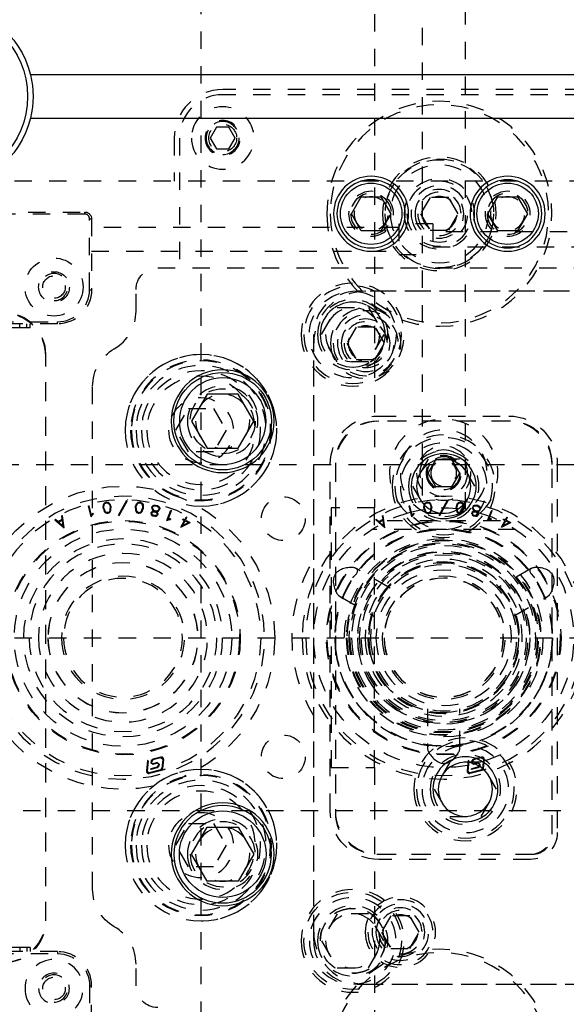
# Model space of a CAD drawing. Header units: inches. Extents: x 3 to 351, y 4 to 271.
# Tile 512 of 530: x 298.57 to 301.72, y 154.06 to 159.74. Entities that reach past the tile are written whole.
import ezdxf

# ---------------------------------------------------------------- set-up
doc = ezdxf.new("R2010")
doc.units = ezdxf.units.IN
doc.header["$LTSCALE"] = 0.5
doc.header["$MEASUREMENT"] = 0
doc.linetypes.add('DIVIDE', pattern=[0.393701, 0.19685, -0.098425, 0, -0.098425])
doc.linetypes.add('HIDDEN', pattern=[0.225, 0.15, -0.075])
doc.layers.add('MFB', color=7, linetype='Continuous')

msp = doc.modelspace()

# ---------------------------------------------------------------- linework, layer by layer
at = {"layer": 'MFB', "color": 254, "linetype": 'HIDDEN'}
for p, q in [((299.6125, 146.1736), (299.6125, 166.1736)), ((300.6125, 166.1736), (300.6125, 156.9236)), ((300.8875, 161.294), (300.8875, 156.9131)), ((301.1375, 156.9131), (301.1375, 161.294)), ((302.6125, 159.3386), (299.7375, 159.3386)), ((302.6125, 159.3086), (299.7375, 159.3086)), ((299.7014, 159.1211), (299.6653, 159.0586)), ((299.7736, 159.1211), (299.7014, 159.1211)), ((299.8097, 159.0586), (299.7736, 159.1211)), ((299.4575, 159.0586), (299.4575, 158.8086)), ((299.4875, 159.0586), (299.4875, 158.3086)), ((299.6653, 159.0586), (299.7014, 158.9961)), ((299.7736, 158.9961), (299.8097, 159.0586)), ((299.7014, 158.9961), (299.7736, 158.9961)), ((303.2375, 158.8086), (296.8125, 158.8086)), ((300.9334, 158.7148), (300.8793, 158.6211)), ((301.0416, 158.7148), (300.9334, 158.7148)), ((301.0958, 158.6211), (301.0416, 158.7148)), ((296.8158, 158.6314), (298.9417, 158.6314)), ((298.9417, 158.6196), (296.8158, 158.6196)), ((298.9417, 158.6196), (298.9417, 158.6314)), ((300.8793, 158.6211), (300.9334, 158.5273)), ((301.0416, 158.5273), (301.0958, 158.6211)), ((298.9693, 158.1826), (298.9693, 158.592)), ((298.9693, 158.592), (298.9811, 158.592)), ((298.9811, 158.592), (298.9811, 158.1826)), ((300.7528, 158.5428), (298.9811, 158.5428)), ((300.7528, 158.5625), (300.7528, 158.3853)), ((300.9496, 158.5625), (300.7528, 158.5625)), ((300.9496, 158.5625), (300.9496, 158.3853)), ((300.9334, 158.5273), (301.0416, 158.5273)), ((302.5244, 158.5172), (300.9496, 158.5172)), ((300.9496, 158.4306), (302.5244, 158.4306)), ((298.9811, 158.405), (300.7528, 158.405)), ((300.7528, 158.3853), (300.9496, 158.3853)), ((299.3625, 158.3086), (302.7375, 158.3086)), ((298.9693, 158.1826), (298.9811, 158.1826)), ((299.2375, 158.0586), (299.2375, 158.1836)), ((305.1375, 158.1736), (300.5125, 158.1736)), ((305.0875, 158.1736), (300.5625, 158.1736)), ((300.3071, 157.9236), (300.3973, 158.0798)), ((300.3973, 158.0798), (300.5777, 158.0798)), ((300.5777, 158.0798), (300.6679, 157.9236)), ((298.7843, 157.9857), (296.6228, 157.9857)), ((296.6307, 157.9976), (298.7843, 157.9976)), ((298.5677, 157.9621), (298.5677, 157.9857)), ((298.6071, 157.9621), (298.6071, 157.9857)), ((298.6268, 157.9621), (298.6268, 157.9857)), ((298.7843, 157.9857), (298.7843, 157.9976)), ((298.5677, 157.9621), (296.6701, 157.9621)), ((298.6268, 157.9621), (298.5677, 157.9621)), ((300.2625, 154.4236), (300.2625, 157.9236)), ((300.3973, 157.7673), (300.3071, 157.9236)), ((300.5084, 157.9673), (300.4543, 157.8736)), ((300.6166, 157.9673), (300.5084, 157.9673)), ((300.6679, 157.9236), (300.5777, 157.7673)), ((300.6708, 157.8736), (300.6166, 157.9673)), ((300.2625, 154.4736), (300.2625, 157.8736)), ((300.4543, 157.8736), (300.5084, 157.7798)), ((300.6166, 157.7798), (300.6708, 157.8736)), ((298.7175, 154.5386), (298.7175, 157.8086)), ((298.7175, 154.5486), (298.7175, 157.7986)), ((300.5777, 157.7673), (300.3973, 157.7673)), ((300.5084, 157.7798), (300.6166, 157.7798)), ((298.9875, 154.7216), (298.9875, 157.6256)), ((299.4682, 157.3711), (299.5403, 157.4961)), ((299.5403, 157.4961), (299.6847, 157.4961)), ((299.6847, 157.4961), (299.7569, 157.3711)), ((301.3975, 157.4236), (300.6275, 157.4236)), ((300.6375, 157.4536), (301.3875, 157.4536)), ((301.3875, 157.4236), (300.6375, 157.4236)), ((299.5403, 157.2461), (299.4682, 157.3711)), ((299.7569, 157.3711), (299.6847, 157.2461)), ((299.6847, 157.2461), (299.5403, 157.2461)), ((300.3875, 157.1836), (300.3875, 155.1636)), ((300.9223, 157.2048), (300.8321, 157.0486)), ((301.1027, 157.2048), (300.9223, 157.2048)), ((300.9223, 157.1236), (300.9674, 157.2017)), ((300.9674, 157.2017), (301.0576, 157.2017)), ((301.0576, 157.2017), (301.1027, 157.1236)), ((301.1929, 157.0486), (301.1027, 157.2048)), ((301.6375, 155.0386), (301.6375, 157.1836)), ((295.4625, 157.1736), (323.0875, 157.1736)), ((300.3575, 155.1736), (300.3575, 157.1736)), ((300.3875, 157.1736), (300.3875, 155.1736)), ((300.9674, 157.0454), (300.9223, 157.1236)), ((301.1027, 157.1236), (301.0576, 157.0454)), ((301.6375, 155.0486), (301.6375, 157.1736)), ((301.6675, 157.1736), (301.6675, 155.0486)), ((300.8321, 157.0486), (300.9223, 156.8923)), ((301.0576, 157.0454), (300.9674, 157.0454)), ((301.1027, 156.8923), (301.1929, 157.0486)), ((299.0495, 156.9413), (299.0546, 156.9514)), ((299.0546, 156.9514), (299.0637, 156.9557)), ((299.0575, 156.9484), (299.0648, 156.9519)), ((299.0637, 156.9557), (299.0699, 156.9565)), ((299.0648, 156.9519), (299.0698, 156.9525)), ((299.0698, 156.9525), (299.0777, 156.9509)), ((299.0698, 156.9525), (299.0777, 156.9509)), ((299.0699, 156.9565), (299.0798, 156.9545)), ((299.0798, 156.9545), (299.0699, 156.9565)), ((299.0777, 156.9509), (299.0837, 156.9439)), ((299.0798, 156.9545), (299.0872, 156.9459)), ((299.0872, 156.9459), (299.0798, 156.9545)), ((299.1362, 156.881), (299.1877, 156.9724)), ((299.1397, 156.8791), (299.1911, 156.9704)), ((299.1877, 156.9724), (299.1911, 156.9704)), ((299.2402, 156.9457), (299.2476, 156.9543)), ((299.2436, 156.9438), (299.2497, 156.9507)), ((299.2476, 156.9543), (299.2443, 156.9505)), ((299.247, 156.9476), (299.2497, 156.9507)), ((299.2476, 156.9543), (299.2574, 156.9563)), ((299.2527, 156.9553), (299.2476, 156.9543)), ((299.2497, 156.9507), (299.2575, 156.9523)), ((299.2574, 156.9563), (299.2637, 156.9555)), ((299.2637, 156.9555), (299.2574, 156.9563)), ((299.2575, 156.9523), (299.2626, 156.9516)), ((299.2626, 156.9516), (299.2698, 156.9482)), ((299.2626, 156.9516), (299.2698, 156.9482)), ((299.2637, 156.9555), (299.2727, 156.9512)), ((299.2727, 156.9512), (299.2779, 156.941)), ((300.8995, 156.9413), (300.9046, 156.9514)), ((300.9046, 156.9514), (300.9137, 156.9557)), ((300.9075, 156.9484), (300.9148, 156.9519)), ((300.9137, 156.9557), (300.9199, 156.9565)), ((300.9148, 156.9519), (300.9198, 156.9525)), ((300.9198, 156.9525), (300.9277, 156.9509)), ((300.9199, 156.9565), (300.9298, 156.9545)), ((300.9298, 156.9545), (300.9199, 156.9565)), ((300.9277, 156.9509), (300.9337, 156.9439)), ((300.9298, 156.9545), (300.9372, 156.9459)), ((300.9372, 156.9459), (300.9298, 156.9545)), ((300.9862, 156.881), (301.0377, 156.9724)), ((300.9897, 156.8791), (301.0411, 156.9704)), ((301.0377, 156.9724), (301.0411, 156.9704)), ((301.0902, 156.9457), (301.0976, 156.9543)), ((301.0936, 156.9438), (301.0997, 156.9507)), ((301.0976, 156.9543), (301.0943, 156.9505)), ((301.097, 156.9476), (301.0997, 156.9507)), ((301.0976, 156.9543), (301.1074, 156.9563)), ((301.1027, 156.9553), (301.0976, 156.9543)), ((301.0997, 156.9507), (301.1075, 156.9523)), ((301.1074, 156.9563), (301.1137, 156.9555)), ((301.1137, 156.9555), (301.1074, 156.9563)), ((301.1075, 156.9523), (301.1126, 156.9516)), ((301.1126, 156.9516), (301.1198, 156.9482)), ((301.1137, 156.9555), (301.1227, 156.9512)), ((301.1227, 156.9512), (301.1177, 156.9536)), ((301.1227, 156.9512), (301.1279, 156.941)), ((298.963, 156.9342), (298.9668, 156.9351)), ((298.9788, 156.8713), (298.963, 156.9342)), ((298.9803, 156.8816), (298.9668, 156.9351)), ((299.0484, 156.9261), (299.0495, 156.9413)), ((299.0495, 156.9173), (299.0484, 156.9261)), ((299.0495, 156.9173), (299.0542, 156.9028)), ((299.0523, 156.9262), (299.0533, 156.9402)), ((299.0533, 156.9181), (299.0523, 156.9262)), ((299.0533, 156.9402), (299.0575, 156.9484)), ((299.0533, 156.9181), (299.0577, 156.9048)), ((299.0542, 156.9028), (299.0616, 156.8943)), ((299.0577, 156.9048), (299.0637, 156.8978)), ((299.0604, 156.9017), (299.0577, 156.9048)), ((299.0616, 156.8943), (299.0715, 156.8922)), ((299.0616, 156.8943), (299.0715, 156.8922)), ((299.0637, 156.8978), (299.0716, 156.8962)), ((299.0716, 156.8962), (299.0637, 156.8978)), ((299.0715, 156.8922), (299.0778, 156.893)), ((299.0716, 156.8962), (299.0766, 156.8968)), ((299.0766, 156.8968), (299.0716, 156.8962)), ((299.075, 156.8927), (299.0778, 156.893)), ((299.0766, 156.8968), (299.0839, 156.9003)), ((299.0778, 156.893), (299.0868, 156.8973)), ((299.0778, 156.893), (299.0868, 156.8973)), ((299.0837, 156.9439), (299.0881, 156.9306)), ((299.0839, 156.9003), (299.088, 156.9086)), ((299.0868, 156.8973), (299.0919, 156.9075)), ((299.0872, 156.9459), (299.092, 156.9315)), ((299.088, 156.9086), (299.0891, 156.9225)), ((299.0881, 156.9306), (299.0891, 156.9225)), ((299.0919, 156.9075), (299.0931, 156.9226)), ((299.092, 156.9315), (299.0931, 156.9226)), ((299.2343, 156.9225), (299.2354, 156.9314)), ((299.2343, 156.9225), (299.2354, 156.9074)), ((299.2354, 156.9314), (299.2402, 156.9457)), ((299.2354, 156.9074), (299.2404, 156.8972)), ((299.2382, 156.9224), (299.2392, 156.9305)), ((299.2382, 156.9224), (299.2392, 156.9084)), ((299.2392, 156.9305), (299.2436, 156.9438)), ((299.2392, 156.9084), (299.2434, 156.9001)), ((299.2411, 156.9048), (299.2392, 156.9084)), ((299.2434, 156.9495), (299.2402, 156.9457)), ((299.2404, 156.8972), (299.2495, 156.8929)), ((299.2404, 156.8972), (299.2495, 156.8929)), ((299.2434, 156.9001), (299.2506, 156.8967)), ((299.2506, 156.8967), (299.2434, 156.9001)), ((299.2495, 156.8929), (299.2558, 156.8921)), ((299.2495, 156.8929), (299.2558, 156.8921)), ((299.2506, 156.8967), (299.2556, 156.8961)), ((299.2556, 156.8961), (299.2506, 156.8967)), ((299.2556, 156.8961), (299.2635, 156.8976)), ((299.2558, 156.8921), (299.2656, 156.894)), ((299.2635, 156.8976), (299.2695, 156.9046)), ((299.2656, 156.894), (299.273, 156.9026)), ((299.2695, 156.9046), (299.274, 156.9179)), ((299.2698, 156.9482), (299.274, 156.9399)), ((299.273, 156.9026), (299.2779, 156.917)), ((299.274, 156.9399), (299.275, 156.926)), ((299.275, 156.926), (299.274, 156.9179)), ((299.2779, 156.941), (299.275, 156.9467)), ((299.2779, 156.941), (299.279, 156.9259)), ((299.279, 156.9259), (299.2779, 156.917)), ((299.3242, 156.8904), (299.3259, 156.8968)), ((299.3259, 156.8968), (299.3308, 156.9026)), ((299.3283, 156.8904), (299.3295, 156.895)), ((299.3292, 156.9216), (299.3315, 156.9308)), ((299.3292, 156.9216), (299.3307, 156.9146)), ((299.3295, 156.895), (299.3329, 156.899)), ((299.3307, 156.9146), (299.3352, 156.907)), ((299.3308, 156.9026), (299.3379, 156.9041)), ((299.3315, 156.9308), (299.3362, 156.9362)), ((299.3329, 156.899), (299.3383, 156.9001)), ((299.3332, 156.9215), (299.3351, 156.9289)), ((299.3332, 156.9215), (299.3344, 156.916)), ((299.3344, 156.916), (299.3381, 156.9098)), ((299.3351, 156.9289), (299.3387, 156.9331)), ((299.3352, 156.907), (299.3398, 156.9041)), ((299.3362, 156.9362), (299.3403, 156.9387)), ((299.3379, 156.9041), (299.3398, 156.9041)), ((299.3381, 156.9098), (299.3453, 156.9052)), ((299.3453, 156.9052), (299.3381, 156.9098)), ((299.3383, 156.9001), (299.3464, 156.9001)), ((299.3387, 156.9331), (299.3415, 156.9349)), ((299.3403, 156.9387), (299.3501, 156.9394)), ((299.3415, 156.9349), (299.3498, 156.9354)), ((299.3453, 156.9052), (299.3474, 156.9041)), ((299.3461, 156.9352), (299.3498, 156.9354)), ((299.3464, 156.9001), (299.3536, 156.8963)), ((299.3474, 156.9041), (299.3498, 156.9041)), ((299.3498, 156.9354), (299.3602, 156.9328)), ((299.3498, 156.9041), (299.3583, 156.9047)), ((299.3583, 156.9047), (299.3498, 156.9041)), ((299.3501, 156.9394), (299.3618, 156.9365)), ((299.3536, 156.8963), (299.3577, 156.8927)), ((299.3542, 156.9004), (299.3595, 156.9008)), ((299.3542, 156.9004), (299.3559, 156.8996)), ((299.3559, 156.8996), (299.3613, 156.8948)), ((299.3613, 156.8948), (299.3559, 156.8996)), ((299.3583, 156.9047), (299.3645, 156.9084)), ((299.3645, 156.9084), (299.3583, 156.9047)), ((299.3595, 156.9008), (299.3671, 156.9054)), ((299.3602, 156.9328), (299.3672, 156.9283)), ((299.3613, 156.8948), (299.3629, 156.8875)), ((299.3618, 156.9365), (299.3701, 156.9311)), ((299.3645, 156.9084), (299.3681, 156.9127)), ((299.3671, 156.9054), (299.3717, 156.9108)), ((299.3672, 156.9283), (299.3689, 156.9255)), ((299.37, 156.9201), (299.3681, 156.9127)), ((299.3689, 156.9255), (299.37, 156.9201)), ((299.3701, 156.9311), (299.3726, 156.927)), ((299.3741, 156.92), (299.3717, 156.9108)), ((299.3726, 156.927), (299.3741, 156.92)), ((299.4158, 156.8495), (299.4392, 156.9099)), ((299.4229, 156.8569), (299.4429, 156.9084)), ((299.4392, 156.9099), (299.4429, 156.9084)), ((300.3625, 156.9236), (300.3625, 155.4236)), ((300.6125, 156.9236), (300.3625, 156.9236)), ((300.6125, 155.4236), (300.6125, 156.9236)), ((300.813, 156.9342), (300.8168, 156.9351)), ((300.8288, 156.8713), (300.813, 156.9342)), ((300.8303, 156.8816), (300.8168, 156.9351)), ((300.8984, 156.9261), (300.8995, 156.9413)), ((300.8995, 156.9173), (300.8984, 156.9261)), ((300.8995, 156.9173), (300.9042, 156.9028)), ((300.9023, 156.9262), (300.9033, 156.9402)), ((300.9033, 156.9181), (300.9023, 156.9262)), ((300.9033, 156.9402), (300.9075, 156.9484)), ((300.9033, 156.9181), (300.9077, 156.9048)), ((300.9042, 156.9028), (300.9116, 156.8943)), ((300.9077, 156.9048), (300.9137, 156.8978)), ((300.9116, 156.8943), (300.9215, 156.8922)), ((300.9137, 156.8978), (300.9216, 156.8962)), ((300.9215, 156.8922), (300.9278, 156.893)), ((300.9216, 156.8962), (300.9266, 156.8968)), ((300.9266, 156.8968), (300.9339, 156.9003)), ((300.9278, 156.893), (300.9368, 156.8973)), ((300.9337, 156.9439), (300.9381, 156.9306)), ((300.9339, 156.9003), (300.938, 156.9086)), ((300.9368, 156.8973), (300.9419, 156.9075)), ((300.9372, 156.9459), (300.942, 156.9315)), ((300.938, 156.9086), (300.9391, 156.9225)), ((300.9381, 156.9306), (300.9391, 156.9225)), ((300.9419, 156.9075), (300.9431, 156.9226)), ((300.942, 156.9315), (300.9431, 156.9226)), ((301.0843, 156.9225), (301.0854, 156.9314)), ((301.0843, 156.9225), (301.0854, 156.9074)), ((301.0854, 156.9314), (301.0902, 156.9457)), ((301.0854, 156.9074), (301.0904, 156.8972)), ((301.0882, 156.9224), (301.0892, 156.9305)), ((301.0882, 156.9224), (301.0892, 156.9084)), ((301.0892, 156.9305), (301.0936, 156.9438)), ((301.0892, 156.9084), (301.0934, 156.9001)), ((301.0904, 156.8972), (301.0995, 156.8929)), ((301.0934, 156.9001), (301.1006, 156.8967)), ((301.0995, 156.8929), (301.1058, 156.8921)), ((301.1006, 156.8967), (301.1056, 156.8961)), ((301.1056, 156.8961), (301.1135, 156.8976)), ((301.1058, 156.8921), (301.1156, 156.894)), ((301.1135, 156.8976), (301.1195, 156.9046)), ((301.1156, 156.894), (301.123, 156.9026)), ((301.1195, 156.9046), (301.124, 156.9179)), ((301.1198, 156.9482), (301.124, 156.9399)), ((301.123, 156.9026), (301.1279, 156.917)), ((301.124, 156.9399), (301.125, 156.926)), ((301.125, 156.926), (301.124, 156.9179)), ((301.1279, 156.941), (301.129, 156.9259)), ((301.129, 156.9259), (301.1279, 156.917)), ((301.1742, 156.8904), (301.1759, 156.8968)), ((301.1759, 156.8968), (301.1808, 156.9026)), ((301.1783, 156.8904), (301.1795, 156.895)), ((301.1792, 156.9216), (301.1815, 156.9308)), ((301.1792, 156.9216), (301.1807, 156.9146)), ((301.1795, 156.895), (301.1829, 156.899)), ((301.1807, 156.9146), (301.1852, 156.907)), ((301.1808, 156.9026), (301.1879, 156.9041)), ((301.1815, 156.9308), (301.1862, 156.9362)), ((301.1829, 156.899), (301.1883, 156.9001)), ((301.1832, 156.9215), (301.1851, 156.9289)), ((301.1832, 156.9215), (301.1844, 156.916)), ((301.1844, 156.916), (301.1881, 156.9098)), ((301.1851, 156.9289), (301.1887, 156.9331)), ((301.1852, 156.907), (301.1898, 156.9041)), ((301.1862, 156.9362), (301.1903, 156.9387)), ((301.1879, 156.9041), (301.1898, 156.9041)), ((301.1881, 156.9098), (301.1953, 156.9052)), ((301.1953, 156.9052), (301.1881, 156.9098)), ((301.1883, 156.9001), (301.1964, 156.9001)), ((301.1887, 156.9331), (301.1915, 156.9349)), ((301.1903, 156.9387), (301.2001, 156.9394)), ((301.1915, 156.9349), (301.1998, 156.9354)), ((301.1953, 156.9052), (301.1974, 156.9041)), ((301.1961, 156.9352), (301.1998, 156.9354)), ((301.1964, 156.9001), (301.2036, 156.8963)), ((301.1974, 156.9041), (301.1998, 156.9041)), ((301.1998, 156.9354), (301.2102, 156.9328)), ((301.1998, 156.9041), (301.2083, 156.9047)), ((301.2083, 156.9047), (301.1998, 156.9041)), ((301.2001, 156.9394), (301.2118, 156.9365)), ((301.2118, 156.9365), (301.2001, 156.9394)), ((301.2036, 156.8963), (301.2077, 156.8927)), ((301.2042, 156.9004), (301.2095, 156.9008)), ((301.2042, 156.9004), (301.2059, 156.8996)), ((301.2059, 156.8996), (301.2113, 156.8948)), ((301.2113, 156.8948), (301.2059, 156.8996)), ((301.2083, 156.9047), (301.2145, 156.9084)), ((301.2095, 156.9008), (301.2171, 156.9054)), ((301.2102, 156.9328), (301.2172, 156.9283)), ((301.2113, 156.8948), (301.2129, 156.8875)), ((301.2118, 156.9365), (301.2201, 156.9311)), ((301.2145, 156.9084), (301.2181, 156.9127)), ((301.2171, 156.9054), (301.2217, 156.9108)), ((301.2172, 156.9283), (301.2189, 156.9255)), ((301.22, 156.9201), (301.2181, 156.9127)), ((301.2189, 156.9255), (301.22, 156.9201)), ((301.2201, 156.9311), (301.2226, 156.927)), ((301.2241, 156.92), (301.2217, 156.9108)), ((301.2226, 156.927), (301.2241, 156.92)), ((301.2658, 156.8495), (301.2892, 156.9099)), ((301.2729, 156.8569), (301.2929, 156.9084)), ((301.2892, 156.9099), (301.2929, 156.9084)), ((301.2929, 156.9084), (301.2892, 156.9099)), ((298.7702, 156.8544), (298.7728, 156.8574)), ((298.7728, 156.8574), (298.7702, 156.8544)), ((298.7702, 156.8544), (298.8225, 156.8089)), ((298.7728, 156.8574), (298.7879, 156.8442)), ((298.7879, 156.8442), (298.8123, 156.8573)), ((298.7911, 156.8415), (298.8129, 156.8532)), ((298.7911, 156.8415), (298.8173, 156.8187)), ((298.8098, 156.8773), (298.8137, 156.8778)), ((298.8137, 156.8778), (298.8098, 156.8773)), ((298.8123, 156.8573), (298.8098, 156.8773)), ((298.8173, 156.8187), (298.8129, 156.8532)), ((298.8225, 156.8089), (298.8137, 156.8778)), ((298.9788, 156.8713), (298.9873, 156.8856)), ((298.9803, 156.8816), (298.9842, 156.8882)), ((298.9842, 156.8882), (298.9893, 156.8925)), ((298.9873, 156.8856), (298.9919, 156.8895)), ((298.9893, 156.8925), (298.9919, 156.8895)), ((299.1362, 156.881), (299.1397, 156.8791)), ((299.3242, 156.8904), (299.3259, 156.8829)), ((299.3259, 156.8829), (299.3345, 156.8774)), ((299.3259, 156.8829), (299.3345, 156.8774)), ((299.3283, 156.8904), (299.3294, 156.8854)), ((299.3294, 156.8854), (299.3361, 156.8811)), ((299.3345, 156.8774), (299.3462, 156.8745)), ((299.3361, 156.8811), (299.3465, 156.8784)), ((299.3418, 156.8796), (299.3361, 156.8811)), ((299.3462, 156.8745), (299.3563, 156.8753)), ((299.3465, 156.8784), (299.3544, 156.8791)), ((299.3544, 156.8791), (299.3465, 156.8784)), ((299.3544, 156.8791), (299.3577, 156.8829)), ((299.3563, 156.8753), (299.3613, 156.881)), ((299.3577, 156.8927), (299.3589, 156.8875)), ((299.3589, 156.8875), (299.3577, 156.8829)), ((299.3629, 156.8875), (299.3613, 156.881)), ((299.4158, 156.8495), (299.4309, 156.8562)), ((299.4229, 156.8569), (299.4299, 156.8601)), ((299.4299, 156.8601), (299.4366, 156.8607)), ((299.4366, 156.8607), (299.4299, 156.8601)), ((299.4309, 156.8562), (299.4369, 156.8567)), ((299.4366, 156.8607), (299.4369, 156.8567)), ((299.4962, 156.812), (299.5172, 156.8509)), ((299.4962, 156.812), (299.5493, 156.8381)), ((299.5055, 156.821), (299.5207, 156.8491)), ((299.5055, 156.821), (299.5407, 156.8383)), ((299.5064, 156.8568), (299.5082, 156.8602)), ((299.5064, 156.8568), (299.5172, 156.8509)), ((299.5082, 156.8602), (299.5191, 156.8544)), ((299.5191, 156.8544), (299.5276, 156.8703)), ((299.5207, 156.8491), (299.5407, 156.8383)), ((299.5225, 156.8525), (299.5311, 156.8684)), ((299.5225, 156.8525), (299.5493, 156.8381)), ((299.5276, 156.8703), (299.5311, 156.8684)), ((299.5311, 156.8684), (299.5276, 156.8703)), ((300.6202, 156.8544), (300.6228, 156.8574)), ((300.6202, 156.8544), (300.6725, 156.8089)), ((300.6228, 156.8574), (300.6379, 156.8442)), ((300.6379, 156.8442), (300.6623, 156.8573)), ((300.6411, 156.8415), (300.6629, 156.8532)), ((300.6411, 156.8415), (300.6673, 156.8187)), ((300.6598, 156.8773), (300.6637, 156.8778)), ((300.6637, 156.8778), (300.6598, 156.8773)), ((300.6623, 156.8573), (300.6598, 156.8773)), ((300.6673, 156.8187), (300.6629, 156.8532)), ((300.6725, 156.8089), (300.6637, 156.8778)), ((300.9753, 156.8486), (300.6856, 156.8486)), ((300.8288, 156.8713), (300.8373, 156.8856)), ((300.8303, 156.8816), (300.8342, 156.8882)), ((300.8342, 156.8882), (300.8393, 156.8925)), ((300.8373, 156.8856), (300.8419, 156.8895)), ((300.8393, 156.8925), (300.8419, 156.8895)), ((300.9223, 156.8923), (301.1027, 156.8923)), ((300.9862, 156.881), (300.9897, 156.8791)), ((301.3394, 156.8486), (301.0497, 156.8486)), ((301.1742, 156.8904), (301.1759, 156.8829)), ((301.1759, 156.8829), (301.1845, 156.8774)), ((301.1783, 156.8904), (301.1794, 156.8854)), ((301.1794, 156.8854), (301.1861, 156.8811)), ((301.1845, 156.8774), (301.1962, 156.8745)), ((301.1861, 156.8811), (301.1965, 156.8784)), ((301.1962, 156.8745), (301.2063, 156.8753)), ((301.1965, 156.8784), (301.2044, 156.8791)), ((301.2044, 156.8791), (301.2077, 156.8829)), ((301.2063, 156.8753), (301.2113, 156.881)), ((301.2077, 156.8927), (301.2089, 156.8875)), ((301.2089, 156.8875), (301.2077, 156.8829)), ((301.2129, 156.8875), (301.2113, 156.881)), ((301.2658, 156.8495), (301.2809, 156.8562)), ((301.2729, 156.8569), (301.2799, 156.8601)), ((301.2766, 156.8586), (301.2729, 156.8569)), ((301.2799, 156.8601), (301.2866, 156.8607)), ((301.2866, 156.8607), (301.2799, 156.8601)), ((301.2809, 156.8562), (301.2869, 156.8567)), ((301.2866, 156.8607), (301.2869, 156.8567)), ((301.3462, 156.812), (301.3672, 156.8509)), ((301.3462, 156.812), (301.3993, 156.8381)), ((301.3555, 156.821), (301.3707, 156.8491)), ((301.3555, 156.821), (301.3907, 156.8383)), ((301.3564, 156.8568), (301.3582, 156.8602)), ((301.3564, 156.8568), (301.3672, 156.8509)), ((301.3582, 156.8602), (301.3691, 156.8544)), ((301.3691, 156.8544), (301.3776, 156.8703)), ((301.3707, 156.8491), (301.3907, 156.8383)), ((301.3725, 156.8525), (301.3811, 156.8684)), ((301.3725, 156.8525), (301.3993, 156.8381)), ((301.3776, 156.8703), (301.3811, 156.8684)), ((301.3811, 156.8684), (301.3776, 156.8703)), ((301.4271, 156.7986), (300.5979, 156.7986)), ((300.3986, 156.5532), (300.3946, 156.5495)), ((300.4029, 156.5566), (300.3986, 156.5532)), ((300.4071, 156.5595), (300.4029, 156.5566)), ((300.4115, 156.5622), (300.4071, 156.5595)), ((300.416, 156.5647), (300.4115, 156.5622)), ((300.4227, 156.5679), (300.416, 156.5647)), ((300.4296, 156.5706), (300.4227, 156.5679)), ((300.4372, 156.5731), (300.4296, 156.5706)), ((300.4449, 156.5752), (300.4372, 156.5731)), ((300.4524, 156.5768), (300.4449, 156.5752)), ((300.4598, 156.5779), (300.4524, 156.5768)), ((300.4672, 156.5787), (300.4598, 156.5779)), ((300.4743, 156.5791), (300.4672, 156.5787)), ((300.481, 156.5791), (300.4743, 156.5791)), ((300.4874, 156.5787), (300.481, 156.5791)), ((300.4919, 156.5781), (300.4874, 156.5787)), ((300.4961, 156.5774), (300.4919, 156.5781)), ((300.5, 156.5764), (300.4961, 156.5774)), ((300.5035, 156.5752), (300.5, 156.5764)), ((300.5058, 156.5742), (300.5035, 156.5752)), ((300.5079, 156.5731), (300.5058, 156.5742)), ((300.508, 156.5731), (300.5079, 156.5731)), ((300.7031, 156.4604), (300.508, 156.5731)), ((300.5098, 156.5719), (300.508, 156.5731)), ((300.5114, 156.5707), (300.5098, 156.5719)), ((300.5128, 156.5693), (300.5114, 156.5707)), ((300.514, 156.5679), (300.5128, 156.5693)), ((300.5132, 156.5505), (300.5144, 156.5531)), ((300.5149, 156.5664), (300.514, 156.5679)), ((300.5144, 156.5531), (300.5153, 156.5555)), ((300.5155, 156.5648), (300.5149, 156.5664)), ((300.5153, 156.5555), (300.5159, 156.5579)), ((300.516, 156.5631), (300.5155, 156.5648)), ((300.5159, 156.5579), (300.5162, 156.5606)), ((300.5162, 156.5606), (300.516, 156.5631)), ((301.517, 156.5731), (301.3219, 156.4604)), ((301.5093, 156.5643), (301.5089, 156.5619)), ((301.5089, 156.5619), (301.5089, 156.5594)), ((301.5089, 156.5594), (301.5095, 156.5561)), ((301.5102, 156.5665), (301.5093, 156.5643)), ((301.5095, 156.5561), (301.5108, 156.5526)), ((301.5115, 156.5685), (301.5102, 156.5665)), ((301.5108, 156.5526), (301.5127, 156.5489)), ((301.5128, 156.57), (301.5115, 156.5685)), ((301.5144, 156.5714), (301.5128, 156.57)), ((301.5163, 156.5726), (301.5144, 156.5714)), ((301.517, 156.5731), (301.5163, 156.5726)), ((301.5183, 156.5738), (301.517, 156.5731)), ((301.5205, 156.5748), (301.5183, 156.5738)), ((301.5229, 156.5757), (301.5205, 156.5748)), ((301.5271, 156.5769), (301.5229, 156.5757)), ((301.5316, 156.5779), (301.5271, 156.5769)), ((301.5364, 156.5786), (301.5316, 156.5779)), ((301.5415, 156.579), (301.5364, 156.5786)), ((301.5468, 156.5791), (301.5415, 156.579)), ((301.5522, 156.579), (301.5468, 156.5791)), ((301.5579, 156.5787), (301.5522, 156.579)), ((301.5663, 156.5778), (301.5579, 156.5787)), ((301.5748, 156.5763), (301.5663, 156.5778)), ((301.5836, 156.5743), (301.5748, 156.5763)), ((301.5923, 156.5717), (301.5836, 156.5743)), ((301.6007, 156.5686), (301.5923, 156.5717)), ((301.6089, 156.5648), (301.6007, 156.5686)), ((301.6147, 156.5616), (301.6089, 156.5648)), ((301.6203, 156.5579), (301.6147, 156.5616)), ((301.6238, 156.5553), (301.6203, 156.5579)), ((301.6271, 156.5526), (301.6238, 156.5553)), ((301.6303, 156.5496), (301.6271, 156.5526)), ((300.3758, 156.5078), (300.3754, 156.5012)), ((300.3754, 156.5012), (300.3755, 156.4945)), ((300.3763, 156.5121), (300.3758, 156.5078)), ((300.377, 156.5164), (300.3763, 156.5121)), ((300.378, 156.5206), (300.377, 156.5164)), ((300.3791, 156.5242), (300.378, 156.5206)), ((300.3804, 156.5278), (300.3791, 156.5242)), ((300.3819, 156.5313), (300.3804, 156.5278)), ((300.3835, 156.5346), (300.3819, 156.5313)), ((300.3853, 156.5378), (300.3835, 156.5346)), ((300.3874, 156.5408), (300.3853, 156.5378)), ((300.3896, 156.5438), (300.3874, 156.5408)), ((300.392, 156.5467), (300.3896, 156.5438)), ((300.3946, 156.5495), (300.392, 156.5467)), ((300.4882, 156.5196), (300.495, 156.5272)), ((300.495, 156.5272), (300.5085, 156.5432)), ((300.5085, 156.5432), (300.5109, 156.5467)), ((300.5109, 156.5467), (300.5132, 156.5505)), ((301.5127, 156.5489), (301.5152, 156.545)), ((301.5152, 156.545), (301.5165, 156.5432)), ((301.5165, 156.5432), (301.53, 156.5272)), ((301.53, 156.5272), (301.5368, 156.5196)), ((301.6329, 156.5469), (301.6303, 156.5496)), ((301.6353, 156.544), (301.6329, 156.5469)), ((301.6375, 156.541), (301.6353, 156.544)), ((301.6396, 156.538), (301.6375, 156.541)), ((301.6414, 156.5348), (301.6396, 156.538)), ((301.643, 156.5316), (301.6414, 156.5348)), ((301.6452, 156.5265), (301.643, 156.5316)), ((301.6469, 156.5211), (301.6452, 156.5265)), ((301.6481, 156.5159), (301.6469, 156.5211)), ((301.649, 156.5105), (301.6481, 156.5159)), ((301.6495, 156.504), (301.649, 156.5105)), ((301.6493, 156.4911), (301.6496, 156.4975)), ((301.6496, 156.4975), (301.6495, 156.504)), ((300.3755, 156.4945), (300.3764, 156.4855)), ((300.3764, 156.4855), (300.3778, 156.4767)), ((300.3778, 156.4767), (300.3799, 156.4678)), ((300.3799, 156.4678), (300.3825, 156.4592)), ((300.3825, 156.4592), (300.3856, 156.4511)), ((300.3856, 156.4511), (300.3889, 156.4434)), ((300.3889, 156.4434), (300.3915, 156.4383)), ((300.3915, 156.4383), (300.3941, 156.4336)), ((300.4404, 156.4252), (300.4475, 156.4449)), ((300.4475, 156.4449), (300.4507, 156.4546)), ((301.5744, 156.4546), (301.5776, 156.4449)), ((301.5776, 156.4449), (301.5846, 156.4252)), ((301.6331, 156.4374), (301.6364, 156.444)), ((301.6364, 156.444), (301.6393, 156.4507)), ((301.6393, 156.4507), (301.642, 156.4577)), ((301.642, 156.4577), (301.6443, 156.4651)), ((301.6443, 156.4651), (301.6464, 156.4728)), ((301.6464, 156.4728), (301.6481, 156.4818)), ((301.6481, 156.4818), (301.6493, 156.4911)), ((300.3941, 156.4336), (300.3969, 156.4291)), ((300.3969, 156.4291), (300.3992, 156.4256)), ((300.3992, 156.4256), (300.4017, 156.4224)), ((300.4017, 156.4224), (300.4041, 156.4194)), ((300.4041, 156.4194), (300.4066, 156.4168)), ((300.4066, 156.4168), (300.4143, 156.4107)), ((300.4143, 156.4107), (300.6094, 156.2981)), ((300.4143, 156.4107), (300.4161, 156.4098)), ((300.4161, 156.4098), (300.4179, 156.409)), ((300.4179, 156.409), (300.4206, 156.4083)), ((300.4206, 156.4083), (300.4231, 156.4081)), ((300.4231, 156.4081), (300.4256, 156.4084)), ((300.4256, 156.4084), (300.4279, 156.4092)), ((300.4279, 156.4092), (300.4301, 156.4105)), ((300.4301, 156.4105), (300.4321, 156.4121)), ((300.4321, 156.4121), (300.4341, 156.4142)), ((300.4341, 156.4142), (300.4359, 156.4167)), ((300.4359, 156.4167), (300.4384, 156.421)), ((300.4384, 156.421), (300.4404, 156.4252)), ((301.4156, 156.2981), (301.6108, 156.4107)), ((301.5846, 156.4252), (301.5854, 156.4234)), ((301.5854, 156.4234), (301.5875, 156.4194)), ((301.5875, 156.4194), (301.5897, 156.416)), ((301.5897, 156.416), (301.5912, 156.4139)), ((301.5912, 156.4139), (301.5929, 156.4121)), ((301.5929, 156.4121), (301.5947, 156.4107)), ((301.5947, 156.4107), (301.5969, 156.4093)), ((301.5969, 156.4093), (301.5992, 156.4085)), ((301.5992, 156.4085), (301.6009, 156.4082)), ((301.6009, 156.4082), (301.6026, 156.4081)), ((301.6026, 156.4081), (301.6044, 156.4083)), ((301.6044, 156.4083), (301.6062, 156.4087)), ((301.6062, 156.4087), (301.6081, 156.4094)), ((301.6081, 156.4094), (301.61, 156.4103)), ((301.61, 156.4103), (301.6107, 156.4107)), ((301.6107, 156.4107), (301.6223, 156.4211)), ((301.6223, 156.4211), (301.6248, 156.4243)), ((301.6248, 156.4243), (301.6272, 156.4277)), ((301.6272, 156.4277), (301.6296, 156.4313)), ((301.6296, 156.4313), (301.6331, 156.4374)), ((300.9188, 155.7622), (300.9188, 155.5369)), ((301.1063, 155.5369), (301.1063, 155.7622)), ((300.919, 155.5401), (300.9188, 155.538)), ((300.9188, 155.538), (300.9188, 155.5369)), ((300.9188, 155.5369), (300.9188, 155.5358)), ((300.9188, 155.5358), (300.919, 155.5333)), ((300.9194, 155.542), (300.919, 155.5401)), ((300.919, 155.5333), (300.9194, 155.5308)), ((300.9199, 155.5438), (300.9194, 155.542)), ((300.9194, 155.5308), (300.9202, 155.5271)), ((300.9207, 155.5454), (300.9199, 155.5438)), ((300.9216, 155.5469), (300.9207, 155.5454)), ((300.9227, 155.5482), (300.9216, 155.5469)), ((300.9247, 155.5497), (300.9227, 155.5482)), ((300.927, 155.5509), (300.9247, 155.5497)), ((300.9292, 155.5517), (300.927, 155.5509)), ((300.9316, 155.5523), (300.9292, 155.5517)), ((300.9342, 155.5526), (300.9316, 155.5523)), ((300.9383, 155.5527), (300.9342, 155.5526)), ((300.9428, 155.5525), (300.9383, 155.5527)), ((300.9444, 155.5523), (300.9428, 155.5525)), ((300.9649, 155.5486), (300.9444, 155.5523)), ((300.975, 155.5465), (300.9649, 155.5486)), ((301.0601, 155.5486), (301.05, 155.5465)), ((301.0806, 155.5523), (301.0601, 155.5486)), ((301.0847, 155.5526), (301.0806, 155.5523)), ((301.0893, 155.5527), (301.0847, 155.5526)), ((301.0934, 155.5523), (301.0893, 155.5527)), ((301.097, 155.5514), (301.0934, 155.5523)), ((301.0993, 155.5504), (301.097, 155.5514)), ((301.1013, 155.549), (301.0993, 155.5504)), ((301.103, 155.5474), (301.1013, 155.549)), ((301.1043, 155.5454), (301.103, 155.5474)), ((301.1051, 155.5438), (301.1043, 155.5454)), ((301.1043, 155.5253), (301.1054, 155.5294)), ((301.1057, 155.542), (301.1051, 155.5438)), ((301.1054, 155.5294), (301.106, 155.5333)), ((301.1061, 155.54), (301.1057, 155.542)), ((301.106, 155.5333), (301.1062, 155.5356)), ((301.1062, 155.5379), (301.1061, 155.54)), ((301.1063, 155.5369), (301.1062, 155.5379)), ((301.1062, 155.5356), (301.1063, 155.5369)), ((299.3247, 155.4618), (299.3343, 155.4729)), ((299.3803, 155.4845), (299.3343, 155.4729)), ((299.3812, 155.4807), (299.3352, 155.4691)), ((299.3922, 155.4712), (299.3812, 155.4807)), ((300.9202, 155.5271), (300.9214, 155.5232)), ((300.9214, 155.5232), (300.923, 155.5191)), ((300.923, 155.5191), (300.9249, 155.5149)), ((300.9249, 155.5149), (300.9279, 155.5091)), ((300.9279, 155.5091), (300.9314, 155.5032)), ((300.9314, 155.5032), (300.9355, 155.4971)), ((300.9355, 155.4971), (300.94, 155.491)), ((300.94, 155.491), (300.945, 155.4851)), ((300.945, 155.4851), (300.9503, 155.4794)), ((300.9503, 155.4794), (300.9562, 155.4737)), ((300.9562, 155.4737), (300.9624, 155.4684)), ((301.0637, 155.4693), (301.0706, 155.4753)), ((301.0706, 155.4753), (301.0771, 155.4819)), ((301.0771, 155.4819), (301.0831, 155.4887)), ((301.0831, 155.4887), (301.0867, 155.4933)), ((301.0867, 155.4933), (301.0901, 155.4979)), ((301.0901, 155.4979), (301.0932, 155.5025)), ((301.0932, 155.5025), (301.0961, 155.5073)), ((301.0961, 155.5073), (301.0987, 155.512)), ((301.0987, 155.512), (301.101, 155.5167)), ((301.101, 155.5167), (301.1028, 155.5211)), ((301.1028, 155.5211), (301.1043, 155.5253)), ((301.1747, 155.4618), (301.1843, 155.4729)), ((301.2303, 155.4845), (301.1843, 155.4729)), ((301.2312, 155.4807), (301.1852, 155.4691)), ((301.2422, 155.4712), (301.2312, 155.4807)), ((299.3042, 155.464), (299.2981, 155.4043)), ((299.3081, 155.4636), (299.302, 155.4039)), ((299.3081, 155.4636), (299.3042, 155.464)), ((299.3593, 155.4259), (299.3227, 155.4166)), ((299.3237, 155.4128), (299.3227, 155.4166)), ((299.3247, 155.4618), (299.3237, 155.4519)), ((299.3346, 155.4424), (299.3237, 155.4519)), ((299.3603, 155.4221), (299.3237, 155.4128)), ((299.3286, 155.4614), (299.3276, 155.4515)), ((299.3276, 155.4515), (299.3337, 155.4462)), ((299.3276, 155.4515), (299.3276, 155.4515)), ((299.3352, 155.4691), (299.3286, 155.4614)), ((299.36, 155.4529), (299.3337, 155.4462)), ((299.3609, 155.449), (299.3346, 155.4424)), ((299.3593, 155.4259), (299.366, 155.4336)), ((299.36, 155.4529), (299.371, 155.4434)), ((299.3699, 155.4332), (299.3603, 155.4221)), ((299.367, 155.4438), (299.3609, 155.449)), ((299.367, 155.4438), (299.366, 155.4336)), ((299.371, 155.4434), (299.3699, 155.4332)), ((299.3699, 155.4332), (299.3707, 155.4406)), ((299.3707, 155.4406), (299.371, 155.4434)), ((299.3802, 155.4114), (299.3869, 155.4191)), ((299.3908, 155.4187), (299.3812, 155.4076)), ((299.3922, 155.4712), (299.3869, 155.4191)), ((299.3961, 155.4708), (299.3908, 155.4187)), ((300.3625, 155.4236), (300.6125, 155.4236)), ((300.6125, 155.4236), (300.6125, 146.1736)), ((301.0473, 155.4548), (300.9571, 155.2986)), ((300.9624, 155.4684), (300.9681, 155.4641)), ((300.9681, 155.4641), (300.9741, 155.4601)), ((300.9741, 155.4601), (300.9805, 155.4565)), ((300.9805, 155.4565), (300.9873, 155.4534)), ((300.9873, 155.4534), (300.9927, 155.4515)), ((300.9927, 155.4515), (300.9982, 155.45)), ((300.9982, 155.45), (301.0021, 155.4492)), ((301.0021, 155.4492), (301.006, 155.4486)), ((301.006, 155.4486), (301.0099, 155.4484)), ((301.0099, 155.4484), (301.0141, 155.4483)), ((301.0141, 155.4483), (301.0182, 155.4486)), ((301.0182, 155.4486), (301.0222, 155.4491)), ((301.0222, 155.4491), (301.0264, 155.4499)), ((301.0264, 155.4499), (301.0305, 155.4509)), ((301.0305, 155.4509), (301.0346, 155.4522)), ((301.0346, 155.4522), (301.0403, 155.4545)), ((301.0403, 155.4545), (301.0458, 155.4572)), ((301.0458, 155.4572), (301.0512, 155.4603)), ((301.2277, 155.4548), (301.0473, 155.4548)), ((301.0512, 155.4603), (301.0563, 155.4637)), ((301.0563, 155.4637), (301.0637, 155.4693)), ((301.1542, 155.464), (301.1481, 155.4043)), ((301.1581, 155.4636), (301.152, 155.4039)), ((301.1581, 155.4636), (301.1542, 155.464)), ((301.2093, 155.4259), (301.1727, 155.4166)), ((301.1737, 155.4128), (301.1727, 155.4166)), ((301.1747, 155.4618), (301.1737, 155.4519)), ((301.1846, 155.4424), (301.1737, 155.4519)), ((301.2103, 155.4221), (301.1737, 155.4128)), ((301.1786, 155.4614), (301.1776, 155.4515)), ((301.1776, 155.4515), (301.1837, 155.4462)), ((301.1776, 155.4515), (301.1776, 155.4515)), ((301.1852, 155.4691), (301.1786, 155.4614)), ((301.21, 155.4529), (301.1837, 155.4462)), ((301.2109, 155.449), (301.1846, 155.4424)), ((301.2093, 155.4259), (301.216, 155.4336)), ((301.21, 155.4529), (301.221, 155.4434)), ((301.2199, 155.4332), (301.2103, 155.4221)), ((301.217, 155.4438), (301.2109, 155.449)), ((301.217, 155.4438), (301.216, 155.4336)), ((301.221, 155.4434), (301.2199, 155.4332)), ((301.3179, 155.2986), (301.2277, 155.4548)), ((301.2302, 155.4114), (301.2369, 155.4191)), ((301.2408, 155.4187), (301.2312, 155.4076)), ((301.2422, 155.4712), (301.2369, 155.4191)), ((301.2461, 155.4708), (301.2408, 155.4187)), ((299.302, 155.4039), (299.313, 155.3945)), ((299.3802, 155.4114), (299.313, 155.3945)), ((299.3812, 155.4076), (299.314, 155.3906)), ((301.152, 155.4039), (301.163, 155.3945)), ((301.2302, 155.4114), (301.163, 155.3945)), ((301.2312, 155.4076), (301.164, 155.3906)), ((300.9571, 155.2986), (301.0473, 155.1423)), ((301.2277, 155.1423), (301.3179, 155.2986)), ((323.0875, 155.1736), (295.4625, 155.1736)), ((301.0473, 155.1423), (301.2277, 155.1423)), ((299.4682, 154.9761), (299.5403, 155.1011)), ((299.5403, 155.1011), (299.6847, 155.1011)), ((299.6847, 155.1011), (299.7569, 154.9761)), ((299.5403, 154.8511), (299.4682, 154.9761)), ((299.7569, 154.9761), (299.6847, 154.8511)), ((300.6275, 154.9236), (301.5225, 154.9236)), ((300.6375, 154.9236), (301.5125, 154.9236)), ((299.6847, 154.8511), (299.5403, 154.8511)), ((301.5125, 154.8936), (300.6375, 154.8936)), ((300.3973, 154.5798), (300.3071, 154.4236)), ((300.5777, 154.5798), (300.3973, 154.5798)), ((300.6679, 154.4236), (300.5777, 154.5798)), ((300.7084, 154.5673), (300.6543, 154.4736)), ((300.8166, 154.5673), (300.7084, 154.5673)), ((300.8708, 154.4736), (300.8166, 154.5673)), ((300.6543, 154.4736), (300.7084, 154.3798)), ((300.8166, 154.3798), (300.8708, 154.4736)), ((300.3071, 154.4236), (300.3973, 154.2673)), ((300.5777, 154.2673), (300.6679, 154.4236)), ((298.7843, 154.3614), (296.6228, 154.3614)), ((296.6307, 154.3496), (298.7843, 154.3496)), ((298.5677, 154.385), (296.6701, 154.385)), ((298.5677, 154.385), (298.5677, 154.3614)), ((298.6268, 154.385), (298.5677, 154.385)), ((298.6071, 154.385), (298.6071, 154.3614)), ((298.6268, 154.385), (298.6268, 154.3614)), ((298.7843, 154.3614), (298.7843, 154.3496)), ((300.7084, 154.3798), (300.8166, 154.3798)), ((299.2375, 154.1636), (299.2375, 154.2886)), ((300.3973, 154.2673), (300.5777, 154.2673)), ((298.9693, 154.1646), (298.9693, 153.7551)), ((298.9693, 154.1646), (298.9811, 154.1646)), ((298.9811, 153.7551), (298.9811, 154.1646)), ((300.5125, 154.1736), (305.1375, 154.1736)), ((300.5625, 154.1736), (305.0875, 154.1736))]:
    msp.add_line(p, q, dxfattribs=at)
at = {"layer": 'MFB', "color": 254, "linetype": 'Continuous'}
for p, q in [((306.2962, 159.4236), (298.6289, 159.4236)), ((298.6289, 159.1736), (306.2962, 159.1736))]:
    msp.add_line(p, q, dxfattribs=at)
at = {"layer": 'MFB', "color": 132, "linetype": 'Continuous'}
for p, q in [((300.4802, 158.6211), (300.537, 158.7195)), ((300.537, 158.7195), (300.6506, 158.7195)), ((300.6506, 158.7195), (300.7075, 158.6211)), ((301.2676, 158.6211), (301.3244, 158.7195)), ((301.3244, 158.7195), (301.438, 158.7195)), ((301.438, 158.7195), (301.4949, 158.6211)), ((300.537, 158.5226), (300.4802, 158.6211)), ((300.7075, 158.6211), (300.6506, 158.5226)), ((301.3244, 158.5226), (301.2676, 158.6211)), ((301.4949, 158.6211), (301.438, 158.5226)), ((300.6506, 158.5226), (300.537, 158.5226)), ((301.438, 158.5226), (301.3244, 158.5226)), ((299.6473, 157.5798), (299.5571, 157.4236)), ((299.8277, 157.5798), (299.6473, 157.5798)), ((299.9179, 157.4236), (299.8277, 157.5798)), ((299.5571, 157.4236), (299.6473, 157.2673)), ((299.8277, 157.2673), (299.9179, 157.4236)), ((299.6473, 157.2673), (299.8277, 157.2673)), ((299.5571, 154.9236), (299.6473, 155.0798)), ((299.6473, 155.0798), (299.8277, 155.0798)), ((299.8277, 155.0798), (299.9179, 154.9236)), ((299.6473, 154.7673), (299.5571, 154.9236)), ((299.9179, 154.9236), (299.8277, 154.7673)), ((299.8277, 154.7673), (299.6473, 154.7673))]:
    msp.add_line(p, q, dxfattribs=at)
at = {"layer": 'MFB', "color": 100, "linetype": 'DIVIDE'}
msp.add_line((291.9375, 156.1736), (326.7376, 156.1736), dxfattribs=at)
at = {"layer": 'MFB', "color": 9, "linetype": 'Continuous'}
msp.add_circle((298.1125, 159.2986), 0.5, dxfattribs=at)
at = {"layer": 'MFB', "color": 254, "linetype": 'HIDDEN', "extrusion": (0, 0, -1)}
for centre, radius in [((-299.7375, 159.0586), 0.1805), ((-299.7375, 159.0586), 0.1805), ((-300.9875, 158.6211), 0.6496), ((-300.9875, 158.6211), 0.6299), ((-299.7375, 159.0586), 0.1016), ((-299.7375, 159.0586), 0.095), ((-300.9875, 158.6211), 0.3281), ((-300.9875, 158.6211), 0.315), ((-300.9875, 158.6211), 0.2825), ((-300.9875, 158.6211), 0.2031), ((-300.9875, 158.6211), 0.1875), ((-300.9875, 158.6211), 0.163), ((-300.5938, 158.6211), 0.1299), ((-300.5938, 158.6211), 0.1181), ((-300.5938, 158.6211), 0.0984), ((-300.9875, 158.6211), 0.1406), ((-300.9875, 158.6211), 0.125), ((-300.9875, 158.6211), 0.1005), ((-301.3812, 158.6211), 0.1299), ((-301.3812, 158.6211), 0.1181), ((-301.3812, 158.6211), 0.0984), ((-300.4875, 157.9236), 0.2969), ((-300.4875, 157.9236), 0.2813), ((-300.4875, 157.9236), 0.2031), ((-300.4875, 157.9236), 0.1875), ((-300.4875, 157.9236), 0.1563), ((-300.5625, 157.8736), 0.2031), ((-300.5625, 157.8736), 0.1875), ((-300.5625, 157.8736), 0.163), ((-300.5625, 157.8736), 0.1406), ((-300.5625, 157.8736), 0.125), ((-300.5625, 157.8736), 0.1005), ((-299.6125, 157.3711), 0.4375), ((-299.6125, 157.3711), 0.4062), ((-299.6125, 157.3711), 0.4018), ((-299.6125, 157.3711), 0.375), ((-299.6125, 157.3711), 0.3438), ((-299.6125, 157.3711), 0.3125), ((-299.7375, 157.4236), 0.2031), ((-299.7375, 157.4236), 0.1563), ((-299.6125, 157.3711), 0.1875), ((-301.0125, 157.1236), 0.25), ((-301.0125, 157.0486), 0.2969), ((-301.0125, 157.0486), 0.2813), ((-301.0125, 157.0486), 0.25), ((-301.0125, 157.0486), 0.2031), ((-301.0125, 157.0486), 0.1875), ((-301.0125, 157.1236), 0.1563), ((-301.0125, 157.1236), 0.1016), ((-301.0125, 157.1236), 0.095), ((-301.0125, 157.1236), 0.0747), ((-299.1625, 156.1736), 0.8169), ((-299.1625, 156.1736), 0.7963), ((-301.0125, 156.1736), 0.8169), ((-301.0125, 156.1736), 0.7963), ((-301.0125, 156.1736), 0.6287), ((-301.0125, 156.1736), 0.5625), ((-301.0125, 156.1736), 0.5588), ((-299.1625, 156.1736), 0.5416), ((-301.0125, 156.1736), 0.5475), ((-301.0125, 156.1736), 0.5416), ((-301.0125, 156.1736), 0.5315), ((-301.0125, 156.1736), 0.4975), ((-299.1625, 156.1736), 0.4872), ((-301.0125, 156.1736), 0.4872), ((-301.0125, 156.1736), 0.4775), ((-301.0125, 156.1736), 0.4531), ((-301.0125, 156.1736), 0.4375), ((-299.1625, 156.1736), 0.433), ((-299.1625, 156.1736), 0.4327), ((-301.0125, 156.1736), 0.433), ((-301.0125, 156.1736), 0.4327), ((-301.0125, 156.1736), 0.4219), ((-301.0125, 156.1736), 0.3906), ((-299.1625, 156.1736), 0.3549), ((-299.1625, 156.1736), 0.3429), ((-301.0125, 156.1736), 0.3549), ((-301.0125, 156.1736), 0.3442), ((-301.0125, 156.1736), 0.344), ((-301.0125, 156.1736), 0.3433), ((-301.1375, 155.2986), 0.2969), ((-301.1375, 155.2986), 0.2813), ((-301.1375, 155.2986), 0.25), ((-301.1375, 155.2986), 0.2031), ((-301.1375, 155.2986), 0.1875), ((-299.6125, 154.9761), 0.4375), ((-299.6125, 154.9761), 0.4062), ((-299.6125, 154.9761), 0.4018), ((-299.6125, 154.9761), 0.375), ((-299.6125, 154.9761), 0.3438), ((-299.6125, 154.9761), 0.3125), ((-299.6125, 154.9761), 0.1875), ((-299.7375, 154.9236), 0.2031), ((-299.7375, 154.9236), 0.1875), ((-299.7375, 154.9236), 0.1563), ((-300.4875, 154.4236), 0.2969), ((-300.7625, 154.4736), 0.2031), ((-300.4875, 154.4236), 0.25), ((-300.4875, 154.4236), 0.2031), ((-300.7625, 154.4736), 0.1875), ((-300.7625, 154.4736), 0.163), ((-300.4875, 154.4236), 0.1563), ((-300.7625, 154.4736), 0.1406), ((-300.7625, 154.4736), 0.125), ((-300.7625, 154.4736), 0.1005), ((-300.9875, 153.7261), 0.6496), ((-300.9875, 153.7261), 0.6299), ((-298.7646, 154.1488), 0.1673), ((-298.7646, 154.1488), 0.0886)]:
    msp.add_circle(centre, radius, dxfattribs=at)
at = {"layer": 'MFB', "color": 254, "linetype": 'HIDDEN'}
for centre, radius in [((299.7375, 159.0586), 0.0805), ((300.9875, 158.6211), 0.3125), ((298.7646, 158.1983), 0.1673), ((298.7646, 158.1983), 0.0886), ((298.7646, 158.1983), 0.065), ((300.4875, 157.9236), 0.25), ((299.7375, 157.4236), 0.1875), ((301.0125, 157.1236), 0.136), ((299.1625, 156.1736), 0.875), ((300.0875, 156.8611), 0.126), ((299.1625, 156.1736), 0.6766), ((299.1625, 156.1736), 0.6722), ((301.0125, 156.1736), 0.6766), ((301.0125, 156.1736), 0.6722), ((299.1625, 156.1736), 0.6271), ((301.0125, 156.1736), 0.6271), ((301.0125, 156.1736), 0.625), ((299.1625, 156.1736), 0.5726), ((301.0125, 156.1736), 0.5726), ((301.0125, 156.1736), 0.4965), ((301.0125, 156.1736), 0.4323), ((300.0875, 155.4861), 0.126), ((300.4875, 154.4236), 0.2813), ((300.4875, 154.4236), 0.1875), ((298.7646, 154.1488), 0.065)]:
    msp.add_circle(centre, radius, dxfattribs=at)
at = {"layer": 'MFB', "color": 254, "linetype": 'Continuous', "extrusion": (0, 0, -1)}
for centre, radius in [((-300.5938, 158.6211), 0.2165), ((-301.3812, 158.6211), 0.2165), ((-299.7375, 157.4236), 0.2969), ((-301.0125, 157.0486), 0.1563), ((-301.1375, 155.2986), 0.1563), ((-299.7375, 154.9236), 0.2969)]:
    msp.add_circle(centre, radius, dxfattribs=at)
at = {"layer": 'MFB', "color": 132, "linetype": 'Continuous', "extrusion": (0, 0, -1)}
for centre, radius in [((-300.5938, 158.6211), 0.1969), ((-301.3812, 158.6211), 0.1969), ((-299.7375, 157.4236), 0.25), ((-299.7375, 154.9236), 0.2813)]:
    msp.add_circle(centre, radius, dxfattribs=at)
at = {"layer": 'MFB', "color": 132, "linetype": 'Continuous'}
for centre, radius in [((300.5938, 158.6211), 0.1772), ((301.3812, 158.6211), 0.1772), ((299.7375, 157.4236), 0.2813), ((299.7375, 154.9236), 0.25)]:
    msp.add_circle(centre, radius, dxfattribs=at)
at = {"layer": 'MFB', "color": 254, "linetype": 'Continuous', "extrusion": (0, 0, -1)}
for start, end in [(13.609, 166.391), (166.391, 193.609), (193.609, 346.391)]:
    msp.add_arc((-298.1125, 159.2986), 0.5312, start, end, dxfattribs=at)
at = {"layer": 'MFB', "color": 254, "linetype": 'HIDDEN'}
for centre, radius, start, end in [((299.7375, 159.0586), 0.28, 90, 180), ((299.7375, 159.0586), 0.25, 90, 180), ((299.7375, 159.0586), 0.095, 270, 180), ((300.5938, 158.6211), 0.1181, 270, 180), ((300.9875, 158.6211), 0.125, 270, 180), ((301.3812, 158.6211), 0.1181, 270, 180), ((298.9417, 158.592), 0.0276, 0, 90), ((298.7646, 158.1983), 0.0787, 270, 180), ((298.7843, 158.1826), 0.185, 270, 0), ((300.5125, 157.9236), 0.25, 90, 180), ((300.5625, 157.8736), 0.3, 90, 180), ((300.4875, 157.9236), 0.1875, 270, 180), ((298.4675, 157.7986), 0.25, 0, 90), ((298.4775, 157.8086), 0.24, 0, 90), ((298.9875, 158.0586), 0.25, 300, 0), ((300.5625, 157.8736), 0.125, 270, 180), ((299.6125, 157.3711), 0.4375, 270, 180), ((300.6275, 157.1836), 0.24, 90, 180), ((300.6375, 157.1736), 0.25, 90, 180), ((301.0125, 157.1236), 0.3125, 312.5146, 227.4854), ((301.3875, 157.1736), 0.25, 0, 90), ((301.3975, 157.1836), 0.24, 0, 90), ((301.0125, 157.1236), 0.095, 270, 180), ((299.3834, 155.4721), 0.0128, 354.1563, 104.1521), ((301.2334, 155.4721), 0.0128, 354.1563, 104.1521), ((299.6125, 154.9761), 0.4375, 270, 180), ((299.3108, 155.403), 0.0128, 174.1563, 284.1521), ((301.1608, 155.403), 0.0128, 174.1563, 284.1521), ((300.6375, 155.1736), 0.25, 180, 270), ((300.6275, 155.1636), 0.24, 180, 270), ((301.5125, 155.0486), 0.125, 270, 0), ((301.5225, 155.0386), 0.115, 270, 0), ((300.4875, 154.4236), 0.1875, 270, 180), ((300.7625, 154.4736), 0.125, 270, 180), ((298.4675, 154.5486), 0.25, 270, 0), ((298.4775, 154.5386), 0.24, 270, 0), ((298.9875, 154.2886), 0.25, 0, 60), ((300.5625, 154.4736), 0.3, 180, 270), ((300.5125, 154.4236), 0.25, 180, 270), ((298.7843, 154.1646), 0.1969, 0, 90), ((298.7646, 154.1488), 0.0787, 270, 180)]:
    msp.add_arc(centre, radius, start, end, dxfattribs=at)
at = {"layer": 'MFB', "color": 254, "linetype": 'HIDDEN', "extrusion": (0, 0, -1)}
for centre, radius, start, end in [((-298.9417, 158.592), 0.0394, 90, 180), ((-299.3625, 158.1836), 0.125, 0, 90), ((-298.7843, 158.1826), 0.1969, 180, 270), ((-299.2375, 157.6256), 0.25, 0, 60), ((-300.6375, 157.1736), 0.28, 0, 90), ((-301.3875, 157.1736), 0.28, 90, 180), ((-301.0125, 156.1736), 0.75, 106.3542, 73.6458), ((-301.0125, 156.1736), 0.75, 73.6458, 106.3542), ((-301.0125, 156.1736), 0.75, 73.6458, 106.3542), ((-301.0125, 156.1736), 0.875, 328.9973, 31.0027), ((-300.6375, 155.1736), 0.28, 270, 0), ((-301.5125, 155.0486), 0.155, 180, 270), ((-299.2375, 154.7216), 0.25, 300, 0), ((-298.7843, 154.1646), 0.185, 90, 180), ((-299.3625, 154.1636), 0.125, 270, 0)]:
    msp.add_arc(centre, radius, start, end, dxfattribs=at)
at = {"layer": 'MFB', "color": 2, "linetype": 'Continuous'}
for centre in [(301.0125, 157.0486), (301.1375, 155.2986)]:
    msp.add_arc(centre, 0.1875, 270, 180, dxfattribs=at)

doc.saveas('drawing.dxf')
